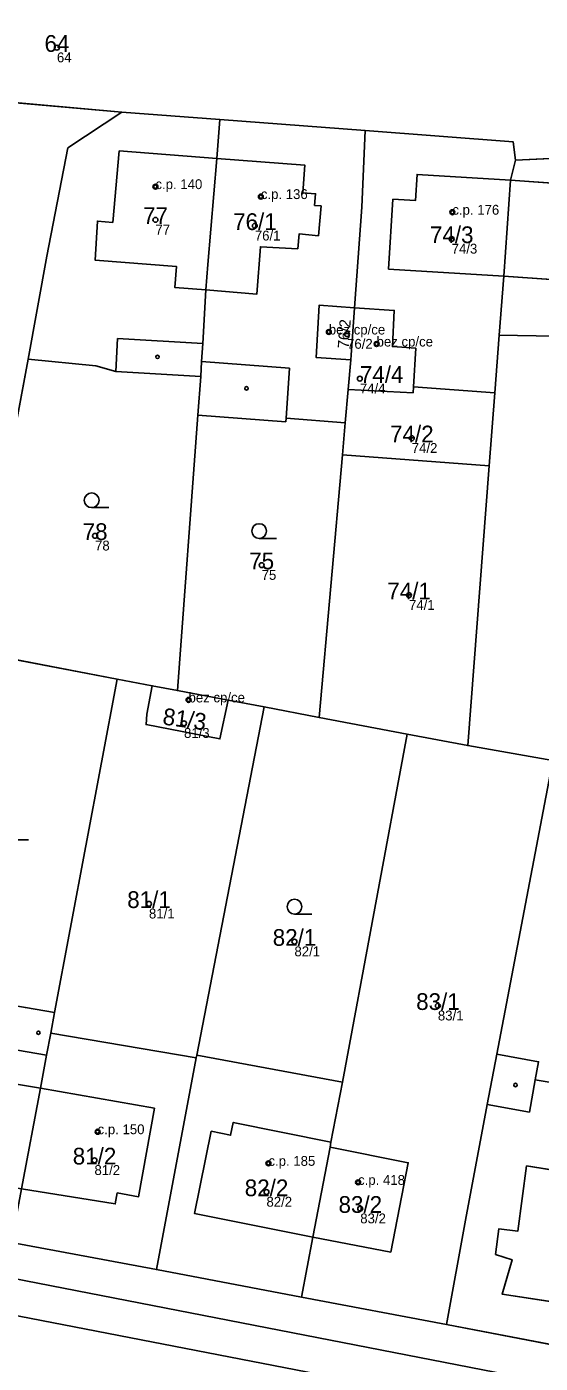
# Model space of a CAD drawing. Extents: x -603967 to -594699, y -1179315 to -1165625.
# Drawn here: x -597338.7 to -597286.6, y -1172799.8 to -1172664.1 of the extents above; entities that cross this region are included whole.
import ezdxf

# ---------------------------------------------------------------- set-up
doc = ezdxf.new("R2010")
doc.units = 0
for name, color, linetype in [('Definiční body', 7, 'Continuous'), ('Hranice parcel', 7, 'Continuous'), ('Parcelní čísla', 7, 'Continuous'), ('Polygon budovy', 7, 'Continuous'), ('Polygon parcely', 7, 'Continuous'), ('Vnitřní kresba', 7, 'Continuous'), ('Značky budov', 7, 'Continuous'), ('Značky kultur', 7, 'Continuous')]:
    doc.layers.add(name, color=color, linetype=linetype)

msp = doc.modelspace()

# ---------------------------------------------------------------- linework, layer by layer
at = {"layer": 'Definiční body'}
for centre in [(-597335.62, -1172666.23994), (-597325.62, -1172680.34994), (-597314.92, -1172681.35994), (-597325.62, -1172683.71994), (-597295.48, -1172682.94994), (-597315.53, -1172684.32994), (-597295.55, -1172685.65994), (-597308.02, -1172695.10994), (-597306.17, -1172695.31994), (-597303.17, -1172696.32994), (-597304.87, -1172699.84994), (-597299.6, -1172705.88994), (-597331.75, -1172715.79994), (-597314.84, -1172718.77994), (-597299.88, -1172721.82994), (-597322.26, -1172732.45994), (-597322.72, -1172734.82994), (-597326.28, -1172753.15994), (-597311.51, -1172756.99994), (-597296.95, -1172763.50994), (-597331.49, -1172776.29994), (-597331.81, -1172779.19994), (-597314.15, -1172779.50994), (-597305.05, -1172781.43994), (-597314.35, -1172782.41994), (-597304.83, -1172784.10994)]:
    msp.add_circle(centre, 0.25, dxfattribs=at)
at = {"layer": 'Hranice parcel'}
for p, q in [((-597342.21, -1172671.62), (-597329.03, -1172672.79)), ((-597329.03, -1172672.79), (-597319.1, -1172673.54)), ((-597319.1, -1172673.54), (-597304.33, -1172674.66)), ((-597289.06, -1172677.65), (-597273.94, -1172676.94)), ((-597320.5, -1172690.84), (-597320.31, -1172688.25)), ((-597290.27, -1172689.45), (-597290.73, -1172695.44)), ((-597305.4, -1172692.64), (-597305.74, -1172697.46)), ((-597291.17, -1172701.29), (-597290.73, -1172695.44)), ((-597305.74, -1172697.46), (-597305.78, -1172697.94)), ((-597299.19, -1172696.75), (-597299.42, -1172700.68)), ((-597344.1, -1172727.56), (-597338.55, -1172697.85)), ((-597305.78, -1172697.94), (-597309.31, -1172697.68)), ((-597305.78, -1172697.94), (-597306.05, -1172700.94)), ((-597321.02, -1172699.63), (-597321.31, -1172703.56)), ((-597306.05, -1172700.94), (-597306.35, -1172704.32)), ((-597291.17, -1172701.29), (-597299.42, -1172700.68)), ((-597291.74, -1172708.71), (-597291.17, -1172701.29)), ((-597321.31, -1172703.56), (-597323.39, -1172731.51)), ((-597306.35, -1172704.32), (-597306.64, -1172707.58)), ((-597306.64, -1172707.58), (-597309, -1172734.23)), ((-597291.74, -1172708.71), (-597306.64, -1172707.58)), ((-597293.91, -1172737.1), (-597291.74, -1172708.71)), ((-597344.1, -1172727.56), (-597329.52, -1172730.34)), ((-597329.52, -1172730.34), (-597335.86, -1172764.21)), ((-597325.94, -1172731.02), (-597329.52, -1172730.34)), ((-597323.39, -1172731.51), (-597325.94, -1172731.02)), ((-597323.39, -1172731.51), (-597318.25, -1172732.48)), ((-597318.25, -1172732.48), (-597319.07, -1172736.42)), ((-597318.25, -1172732.48), (-597314.59, -1172733.17)), ((-597321.42, -1172768.51), (-597314.59, -1172733.17)), ((-597314.59, -1172733.17), (-597309, -1172734.23)), ((-597319.07, -1172736.42), (-597326.57, -1172734.96)), ((-597309, -1172734.23), (-597300.08, -1172735.93)), ((-597306.63, -1172771.25), (-597300.08, -1172735.93)), ((-597300.08, -1172735.93), (-597293.91, -1172737.1)), ((-597285.28, -1172738.61), (-597293.91, -1172737.1)), ((-597285.28, -1172738.61), (-597290.97, -1172768.43)), ((-597335.86, -1172764.21), (-597336.25, -1172766.3)), ((-597336.25, -1172766.3), (-597336.67, -1172768.52)), ((-597336.25, -1172766.3), (-597321.48, -1172768.8)), ((-597325.52, -1172790.3), (-597321.48, -1172768.8)), ((-597321.48, -1172768.8), (-597321.42, -1172768.51)), ((-597321.42, -1172768.51), (-597306.63, -1172771.25)), ((-597306.63, -1172771.25), (-597307.8, -1172777.35)), ((-597307.8, -1172777.35), (-597307.9, -1172777.87)), ((-597307.9, -1172777.87), (-597309.64, -1172786.99)), ((-597307.9, -1172777.87), (-597299.95, -1172779.45)), ((-597299.95, -1172779.45), (-597301.74, -1172788.51)), ((-597309.64, -1172786.99), (-597310.8, -1172793.08)), ((-597301.74, -1172788.51), (-597309.64, -1172786.99)), ((-597340.22, -1172787.53), (-597325.52, -1172790.3)), ((-597310.8, -1172793.08), (-597325.52, -1172790.3)), ((-597296.07, -1172795.86), (-597310.8, -1172793.08)), ((-597281.32, -1172798.7), (-597296.07, -1172795.86))]:
    msp.add_line(p, q, dxfattribs=at)
for points in [[(-597429.92, -1172665.33), (-597433, -1172697.73), (-597435.52, -1172726.03), (-597437.51, -1172756.08), (-597436.99, -1172763.55), (-597434.83, -1172767.52), (-597433.83, -1172770.44), (-597431.15, -1172771.68), (-597427, -1172773.05), (-597420.11, -1172775.61), (-597200.82, -1172818.32)], [(-597329.03, -1172672.79), (-597334.51, -1172676.42), (-597336.63, -1172687.42), (-597338.55, -1172697.85)], [(-597320.31, -1172688.25), (-597319.38, -1172677.5), (-597319.1, -1172673.54)], [(-597304.33, -1172674.66), (-597304.68, -1172682.44), (-597305.4, -1172692.64)], [(-597304.33, -1172674.66), (-597289.31, -1172675.79), (-597289.06, -1172677.65)], [(-597289.06, -1172677.65), (-597289.58, -1172679.7), (-597290.27, -1172689.45)], [(-597321.02, -1172699.63), (-597320.93, -1172698.11), (-597320.81, -1172696.28), (-597320.5, -1172690.84)], [(-597309.31, -1172697.68), (-597308.99, -1172692.38), (-597305.4, -1172692.64)], [(-597305.4, -1172692.64), (-597301.38, -1172692.91), (-597301.57, -1172696.58), (-597299.19, -1172696.75)], [(-597290.73, -1172695.44), (-597281.37, -1172695.59), (-597275.46, -1172696.03)], [(-597338.55, -1172697.85), (-597331.68, -1172698.55), (-597329.65, -1172699.13), (-597321.02, -1172699.63)], [(-597299.42, -1172700.68), (-597299.46, -1172701.28), (-597306.05, -1172700.94)], [(-597306.35, -1172704.32), (-597312.36, -1172703.85), (-597312.39, -1172704.22), (-597321.31, -1172703.56)], [(-597326.57, -1172734.96), (-597326.49, -1172733.91), (-597325.94, -1172731.02)], [(-597351.47, -1172766.68), (-597349.28, -1172767.12), (-597343.57, -1172768.02), (-597342.7, -1172768.02), (-597341.86, -1172763.17), (-597338.82, -1172763.7), (-597335.86, -1172764.21)], [(-597336.67, -1172768.52), (-597337.29, -1172771.86), (-597339.23, -1172782.09), (-597340.22, -1172787.53)], [(-597296.07, -1172795.86), (-597294.14, -1172785.29), (-597291.93, -1172773.54), (-597290.97, -1172768.43)], [(-597290.97, -1172768.43), (-597286.73, -1172769.2), (-597287.06, -1172771.04), (-597281.44, -1172771.99), (-597276.55, -1172772.81)]]:
    msp.add_lwpolyline(points, dxfattribs=at)
at = {"layer": 'Polygon budovy'}
for points in [[(-597329.93, -1172683.98), (-597331.51, -1172683.84), (-597331.74, -1172687.81), (-597323.47, -1172688.47), (-597323.64, -1172690.6), (-597320.5, -1172690.84), (-597320.31, -1172688.25), (-597319.38, -1172677.5), (-597329.3, -1172676.73)], [(-597320.31, -1172688.25), (-597320.5, -1172690.84), (-597315.32, -1172691.26), (-597314.97, -1172686.45), (-597311.17, -1172686.65), (-597311.04, -1172685.15), (-597309.08, -1172685.33), (-597308.81, -1172682.31), (-597309.46, -1172682.26), (-597309.37, -1172681.07), (-597310.67, -1172680.98), (-597310.47, -1172678.16), (-597319.38, -1172677.5)], [(-597301.52, -1172681.61), (-597301.96, -1172688.72), (-597290.27, -1172689.45), (-597289.58, -1172679.7), (-597299.06, -1172679.11), (-597299.22, -1172681.75)], [(-597290.27, -1172689.45), (-597280.71, -1172690.11), (-597278.55, -1172690.26), (-597278.03, -1172682.64), (-597280.19, -1172682.49), (-597280.05, -1172680.36), (-597289.58, -1172679.7)], [(-597305.74, -1172697.46), (-597305.4, -1172692.64), (-597308.99, -1172692.38), (-597309.31, -1172697.68), (-597305.78, -1172697.94)], [(-597305.74, -1172697.46), (-597305.78, -1172697.94), (-597306.05, -1172700.94), (-597299.46, -1172701.28), (-597299.42, -1172700.68), (-597299.19, -1172696.75), (-597301.57, -1172696.58), (-597301.38, -1172692.91), (-597305.4, -1172692.64)], [(-597326.49, -1172733.91), (-597326.57, -1172734.96), (-597319.07, -1172736.42), (-597318.25, -1172732.48), (-597323.39, -1172731.51), (-597325.94, -1172731.02)], [(-597349.74, -1172769.8), (-597351.22, -1172777.74), (-597349.74, -1172777.98), (-597350.12, -1172780.34), (-597339.23, -1172782.09), (-597337.29, -1172771.86)], [(-597339.23, -1172782.09), (-597329.7, -1172783.62), (-597329.5, -1172782.51), (-597327.33, -1172782.9), (-597325.73, -1172773.91), (-597337.29, -1172771.86)], [(-597281.44, -1172771.99), (-597283.01, -1172780.56), (-597287.95, -1172779.77), (-597288.85, -1172786.4), (-597290.75, -1172786.14), (-597291.1, -1172788.75), (-597289.41, -1172789.29), (-597290.44, -1172792.78), (-597280.52, -1172794.3), (-597276.55, -1172772.81)], [(-597319.98, -1172776.25), (-597321.65, -1172784.61), (-597309.64, -1172786.99), (-597307.9, -1172777.87), (-597307.8, -1172777.35), (-597317.72, -1172775.35), (-597317.99, -1172776.65)], [(-597307.9, -1172777.87), (-597309.64, -1172786.99), (-597301.74, -1172788.51), (-597299.95, -1172779.45)]]:
    msp.add_lwpolyline(points, close=True, dxfattribs=at)
at = {"layer": 'Polygon parcely'}
for points in [[(-597200.82, -1172818.32), (-597420.11, -1172775.61), (-597427, -1172773.05), (-597431.15, -1172771.68), (-597433.83, -1172770.44), (-597434.83, -1172767.52), (-597436.99, -1172763.55), (-597437.51, -1172756.08), (-597435.52, -1172726.03), (-597433, -1172697.73), (-597429.92, -1172665.33), (-597429.03, -1172657.03)], [(-597429.03, -1172657.03), (-597429.92, -1172665.33), (-597427.64, -1172665.35), (-597417.07, -1172666.15), (-597395.29, -1172667.78), (-597390.17, -1172668.29), (-597383.73, -1172668.74), (-597381.86, -1172668.86), (-597378.17, -1172669.14), (-597376.07, -1172669.29), (-597342.21, -1172671.62), (-597329.03, -1172672.79), (-597319.1, -1172673.54), (-597304.33, -1172674.66), (-597289.31, -1172675.79), (-597289.06, -1172677.65), (-597273.94, -1172676.94)], [(-597344.1, -1172727.56), (-597338.55, -1172697.85), (-597336.63, -1172687.42), (-597334.51, -1172676.42), (-597329.03, -1172672.79), (-597342.21, -1172671.62)], [(-597420.11, -1172775.61), (-597200.82, -1172818.32)], [(-597281.32, -1172798.7), (-597296.07, -1172795.86), (-597310.8, -1172793.08), (-597325.52, -1172790.3), (-597340.22, -1172787.53)]]:
    msp.add_lwpolyline(points, dxfattribs=at)
for points in [[(-597320.5, -1172690.84), (-597320.31, -1172688.25), (-597319.38, -1172677.5), (-597319.1, -1172673.54), (-597329.03, -1172672.79), (-597334.51, -1172676.42), (-597336.63, -1172687.42), (-597338.55, -1172697.85), (-597331.68, -1172698.55), (-597329.65, -1172699.13), (-597321.02, -1172699.63), (-597320.93, -1172698.11), (-597320.81, -1172696.28)], [(-597321.31, -1172703.56), (-597312.39, -1172704.22), (-597312.36, -1172703.85), (-597306.35, -1172704.32), (-597306.05, -1172700.94), (-597305.78, -1172697.94), (-597309.31, -1172697.68), (-597308.99, -1172692.38), (-597305.4, -1172692.64), (-597304.68, -1172682.44), (-597304.33, -1172674.66), (-597319.1, -1172673.54), (-597319.38, -1172677.5), (-597320.31, -1172688.25), (-597320.5, -1172690.84), (-597320.81, -1172696.28), (-597320.93, -1172698.11), (-597321.02, -1172699.63)], [(-597304.33, -1172674.66), (-597304.68, -1172682.44), (-597305.4, -1172692.64), (-597301.38, -1172692.91), (-597301.57, -1172696.58), (-597299.19, -1172696.75), (-597299.42, -1172700.68), (-597291.17, -1172701.29), (-597290.73, -1172695.44), (-597290.27, -1172689.45), (-597289.58, -1172679.7), (-597289.06, -1172677.65), (-597289.31, -1172675.79)], [(-597281.37, -1172695.59), (-597275.46, -1172696.03), (-597274.67, -1172683.96), (-597273.94, -1172676.94), (-597289.06, -1172677.65), (-597289.58, -1172679.7), (-597290.27, -1172689.45), (-597290.73, -1172695.44)], [(-597305.4, -1172692.64), (-597308.99, -1172692.38), (-597309.31, -1172697.68), (-597305.78, -1172697.94), (-597305.74, -1172697.46)], [(-597306.05, -1172700.94), (-597299.46, -1172701.28), (-597299.42, -1172700.68), (-597299.19, -1172696.75), (-597301.57, -1172696.58), (-597301.38, -1172692.91), (-597305.4, -1172692.64), (-597305.74, -1172697.46), (-597305.78, -1172697.94)], [(-597275.88, -1172702.56), (-597279.79, -1172702.27), (-597279.32, -1172695.99), (-597275.39, -1172696.41), (-597275.46, -1172696.03), (-597281.37, -1172695.59), (-597290.73, -1172695.44), (-597291.17, -1172701.29), (-597291.74, -1172708.71), (-597293.91, -1172737.1), (-597285.28, -1172738.61), (-597278.56, -1172739.94), (-597276.21, -1172708.01), (-597276.14, -1172705.64)], [(-597329.52, -1172730.34), (-597325.94, -1172731.02), (-597323.39, -1172731.51), (-597321.31, -1172703.56), (-597321.02, -1172699.63), (-597329.65, -1172699.13), (-597331.68, -1172698.55), (-597338.55, -1172697.85), (-597344.1, -1172727.56)], [(-597306.05, -1172700.94), (-597306.35, -1172704.32), (-597306.64, -1172707.58), (-597291.74, -1172708.71), (-597291.17, -1172701.29), (-597299.42, -1172700.68), (-597299.46, -1172701.28)], [(-597323.39, -1172731.51), (-597318.25, -1172732.48), (-597314.59, -1172733.17), (-597309, -1172734.23), (-597306.64, -1172707.58), (-597306.35, -1172704.32), (-597312.36, -1172703.85), (-597312.39, -1172704.22), (-597321.31, -1172703.56)], [(-597293.91, -1172737.1), (-597291.74, -1172708.71), (-597306.64, -1172707.58), (-597309, -1172734.23), (-597300.08, -1172735.93)], [(-597343.57, -1172768.02), (-597342.7, -1172768.02), (-597341.86, -1172763.17), (-597338.82, -1172763.7), (-597335.86, -1172764.21), (-597329.52, -1172730.34), (-597344.1, -1172727.56), (-597351.47, -1172766.68), (-597349.28, -1172767.12)], [(-597321.42, -1172768.51), (-597314.59, -1172733.17), (-597318.25, -1172732.48), (-597319.07, -1172736.42), (-597326.57, -1172734.96), (-597326.49, -1172733.91), (-597325.94, -1172731.02), (-597329.52, -1172730.34), (-597335.86, -1172764.21), (-597336.25, -1172766.3), (-597321.48, -1172768.8)], [(-597325.94, -1172731.02), (-597326.49, -1172733.91), (-597326.57, -1172734.96), (-597319.07, -1172736.42), (-597318.25, -1172732.48), (-597323.39, -1172731.51)], [(-597306.63, -1172771.25), (-597300.08, -1172735.93), (-597309, -1172734.23), (-597314.59, -1172733.17), (-597321.42, -1172768.51)], [(-597293.91, -1172737.1), (-597300.08, -1172735.93), (-597306.63, -1172771.25), (-597307.8, -1172777.35), (-597307.9, -1172777.87), (-597299.95, -1172779.45), (-597301.74, -1172788.51), (-597309.64, -1172786.99), (-597310.8, -1172793.08), (-597296.07, -1172795.86), (-597294.14, -1172785.29), (-597291.93, -1172773.54), (-597290.97, -1172768.43), (-597285.28, -1172738.61)], [(-597285.28, -1172738.61), (-597290.97, -1172768.43), (-597286.73, -1172769.2), (-597287.06, -1172771.04), (-597281.44, -1172771.99), (-597276.55, -1172772.81), (-597276.21, -1172771.04), (-597275.53, -1172767.33), (-597270.51, -1172741.54), (-597278.56, -1172739.94)], [(-597336.25, -1172766.3), (-597335.86, -1172764.21), (-597338.82, -1172763.7), (-597341.86, -1172763.17), (-597342.7, -1172768.02), (-597343.57, -1172768.02), (-597349.28, -1172767.12), (-597351.47, -1172766.68), (-597352.08, -1172769.37), (-597354.31, -1172781.32), (-597351.35, -1172785.41), (-597340.22, -1172787.53), (-597339.23, -1172782.09), (-597337.29, -1172771.86), (-597336.67, -1172768.52)], [(-597325.52, -1172790.3), (-597321.48, -1172768.8), (-597336.25, -1172766.3), (-597336.67, -1172768.52), (-597337.29, -1172771.86), (-597339.23, -1172782.09), (-597340.22, -1172787.53)], [(-597321.42, -1172768.51), (-597321.48, -1172768.8), (-597325.52, -1172790.3), (-597310.8, -1172793.08), (-597309.64, -1172786.99), (-597307.9, -1172777.87), (-597307.8, -1172777.35), (-597306.63, -1172771.25)], [(-597276.55, -1172772.81), (-597281.44, -1172771.99), (-597287.06, -1172771.04), (-597286.73, -1172769.2), (-597290.97, -1172768.43), (-597291.93, -1172773.54), (-597294.14, -1172785.29), (-597296.07, -1172795.86), (-597281.32, -1172798.7), (-597280.52, -1172794.3)], [(-597309.64, -1172786.99), (-597301.74, -1172788.51), (-597299.95, -1172779.45), (-597307.9, -1172777.87)]]:
    msp.add_lwpolyline(points, close=True, dxfattribs=at)
at = {"layer": 'Vnitřní kresba'}
for p, q in [((-597329.93, -1172683.98), (-597329.3, -1172676.73)), ((-597319.38, -1172677.5), (-597329.3, -1172676.73)), ((-597319.38, -1172677.5), (-597310.47, -1172678.16)), ((-597310.47, -1172678.16), (-597310.67, -1172680.98)), ((-597299.06, -1172679.11), (-597299.22, -1172681.75)), ((-597289.58, -1172679.7), (-597299.06, -1172679.11)), ((-597289.58, -1172679.7), (-597280.05, -1172680.36)), ((-597310.67, -1172680.98), (-597309.37, -1172681.07)), ((-597309.37, -1172681.07), (-597309.46, -1172682.26)), ((-597309.46, -1172682.26), (-597308.81, -1172682.31)), ((-597308.81, -1172682.31), (-597309.08, -1172685.33)), ((-597301.52, -1172681.61), (-597301.96, -1172688.72)), ((-597299.22, -1172681.75), (-597301.52, -1172681.61)), ((-597331.51, -1172683.84), (-597331.74, -1172687.81)), ((-597331.51, -1172683.84), (-597329.93, -1172683.98)), ((-597311.04, -1172685.15), (-597311.17, -1172686.65)), ((-597309.08, -1172685.33), (-597311.04, -1172685.15)), ((-597314.97, -1172686.45), (-597315.32, -1172691.26)), ((-597311.17, -1172686.65), (-597314.97, -1172686.45)), ((-597331.74, -1172687.81), (-597323.47, -1172688.47)), ((-597323.47, -1172688.47), (-597323.64, -1172690.6)), ((-597301.96, -1172688.72), (-597290.27, -1172689.45)), ((-597323.64, -1172690.6), (-597320.5, -1172690.84)), ((-597280.71, -1172690.11), (-597290.27, -1172689.45)), ((-597315.32, -1172691.26), (-597320.5, -1172690.84)), ((-597329.65, -1172699.13), (-597329.46, -1172695.78)), ((-597329.46, -1172695.78), (-597320.81, -1172696.28)), ((-597320.93, -1172698.11), (-597312, -1172698.77)), ((-597312, -1172698.77), (-597312.36, -1172703.85)), ((-597339.62, -1172768.01), (-597336.67, -1172768.52)), ((-597349.74, -1172769.8), (-597337.29, -1172771.86)), ((-597337.29, -1172771.86), (-597325.73, -1172773.91)), ((-597287.66, -1172774.32), (-597287.06, -1172771.04)), ((-597291.93, -1172773.54), (-597287.66, -1172774.32)), ((-597325.73, -1172773.91), (-597327.33, -1172782.9)), ((-597319.98, -1172776.25), (-597321.65, -1172784.61)), ((-597317.99, -1172776.65), (-597319.98, -1172776.25)), ((-597317.72, -1172775.35), (-597317.99, -1172776.65)), ((-597307.8, -1172777.35), (-597317.72, -1172775.35)), ((-597211.22, -1172819.86), (-597421.61, -1172779.1)), ((-597287.95, -1172779.77), (-597288.85, -1172786.4)), ((-597283.01, -1172780.56), (-597287.95, -1172779.77)), ((-597329.7, -1172783.62), (-597339.23, -1172782.09)), ((-597329.5, -1172782.51), (-597329.7, -1172783.62)), ((-597327.33, -1172782.9), (-597329.5, -1172782.51)), ((-597321.65, -1172784.61), (-597309.64, -1172786.99)), ((-597290.75, -1172786.14), (-597291.1, -1172788.75)), ((-597288.85, -1172786.4), (-597290.75, -1172786.14)), ((-597289.41, -1172789.29), (-597291.1, -1172788.75)), ((-597290.44, -1172792.78), (-597289.41, -1172789.29)), ((-597280.52, -1172794.3), (-597290.44, -1172792.78))]:
    msp.add_line(p, q, dxfattribs=at)
at = {"layer": 'Značky budov'}
for centre in [(-597325.6268, -1172680.34916), (-597314.9268, -1172681.35916), (-597295.4868, -1172682.94916), (-597308.0268, -1172695.10916), (-597303.1768, -1172696.32916), (-597325.4068, -1172697.63916), (-597316.3768, -1172700.82916), (-597322.2668, -1172732.45916), (-597337.4968, -1172766.24916), (-597289.0668, -1172771.55916), (-597331.4968, -1172776.29916), (-597314.1568, -1172779.50916), (-597305.0568, -1172781.43916)]:
    msp.add_circle(centre, 0.175, dxfattribs=at)
at = {"layer": 'Značky kultur'}
for p, q in [((-597332.093, -1172712.94), (-597330.343, -1172712.94)), ((-597315.093, -1172716.07), (-597313.343, -1172716.07)), ((-597340.243, -1172746.67), (-597338.493, -1172746.67)), ((-597311.503, -1172754.2), (-597309.753, -1172754.2))]:
    msp.add_line(p, q, dxfattribs=at)
for centre in [(-597332.09286, -1172712.18981), (-597315.09286, -1172715.31981), (-597311.50286, -1172753.44981)]:
    msp.add_circle(centre, 0.75, dxfattribs=at)

# ---------------------------------------------------------------- texts
at = {"layer": 'Definiční body'}
for s, p in [('64', (-597335.62, -1172667.729)), ('c.p. 140', (-597325.62, -1172680.6)), ('c.p. 136', (-597314.92, -1172681.61)), ('c.p. 176', (-597295.48, -1172683.2)), ('77', (-597325.62, -1172685.209)), ('76/1', (-597315.53, -1172685.819)), ('74/3', (-597295.55, -1172687.149)), ('bez cp/ce', (-597308.02, -1172695.36)), ('76/2', (-597306.17, -1172696.809)), ('bez cp/ce', (-597303.17, -1172696.58)), ('74/4', (-597304.87, -1172701.339)), ('74/2', (-597299.6, -1172707.379)), ('78', (-597331.75, -1172717.289)), ('75', (-597314.84, -1172720.269)), ('74/1', (-597299.88, -1172723.319)), ('bez cp/ce', (-597322.26, -1172732.71)), ('81/3', (-597322.72, -1172736.319)), ('81/1', (-597326.28, -1172754.649)), ('82/1', (-597311.51, -1172758.489)), ('83/1', (-597296.95, -1172764.999)), ('c.p. 150', (-597331.49, -1172776.55)), ('c.p. 185', (-597314.15, -1172779.76)), ('81/2', (-597331.81, -1172780.689)), ('c.p. 418', (-597305.05, -1172781.69)), ('82/2', (-597314.35, -1172783.909)), ('83/2', (-597304.83, -1172785.599))]:
    msp.add_text(s, height=0.999996, dxfattribs=at).set_placement(p)
at = {"layer": 'Parcelní čísla'}
for s, p in [('64', (-597336.88, -1172666.665)), ('77', (-597326.88, -1172684.145)), ('76/1', (-597317.735, -1172684.755)), ('74/3', (-597297.755, -1172686.085)), ('74/4', (-597304.87, -1172700.275)), ('74/2', (-597301.805, -1172706.315)), ('78', (-597333.01, -1172716.225)), ('75', (-597316.1, -1172719.205)), ('74/1', (-597302.085, -1172722.255)), ('81/1', (-597328.485, -1172753.585)), ('82/1', (-597313.715, -1172757.425)), ('83/1', (-597299.155, -1172763.935)), ('81/2', (-597334.015, -1172779.625)), ('82/2', (-597316.555, -1172782.845)), ('83/2', (-597307.035, -1172784.535))]:
    msp.add_text(s, height=1.699998, dxfattribs=at).set_placement(p)
for s, height, rotation, p in [('76/2', 1.138998, 86, (-597305.989, -1172696.814)), ('81/3', 1.699998, 351.9999972, (-597324.963, -1172734.943))]:
    msp.add_text(s, height=height, rotation=rotation, dxfattribs=at).set_placement(p)

doc.saveas('drawing.dxf')
